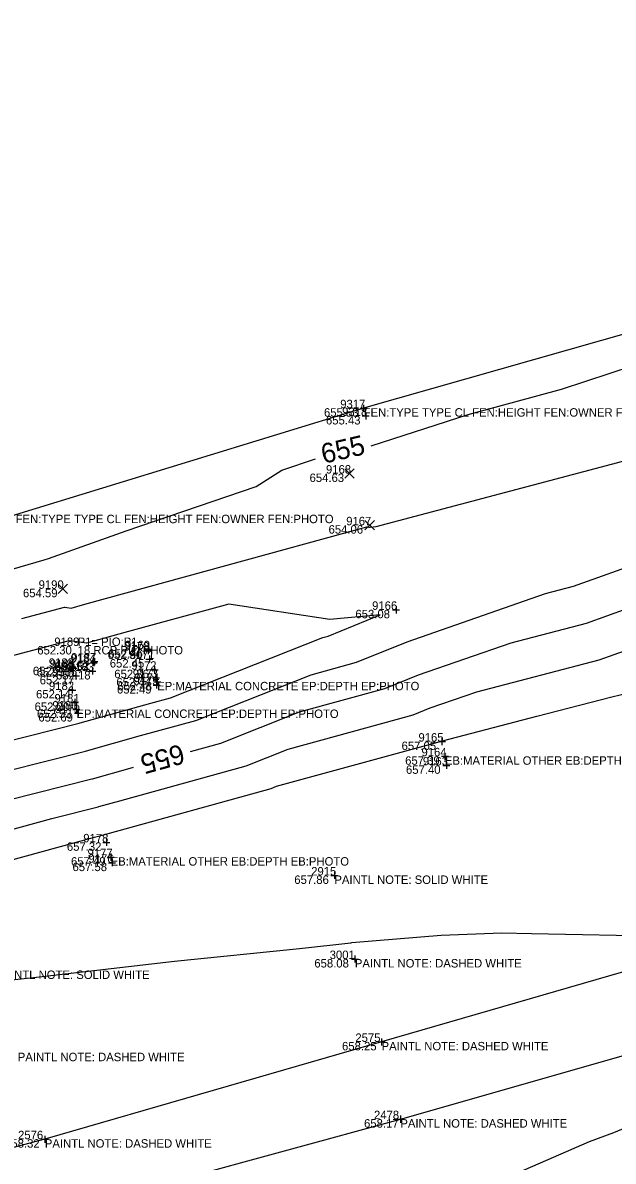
# Model space of a CAD drawing. Extents: x 2129350 to 2137777, y 657588 to 659885.
# Drawn here: x 2135283.8 to 2135367.8, y 659341.9 to 659503.8 of the extents above; entities that cross this region are included whole.
import ezdxf

# ---------------------------------------------------------------- set-up
doc = ezdxf.new("R2010")
doc.units = 0
for name, color, linetype in [('DT_X_Contour_Major', 7, 'Continuous'), ('DT_X_Contour_Minor', 7, 'Continuous'), ('DT_X_TIN_Hull', 7, 'Continuous'), ('PV_X_COP', 7, 'Continuous'), ('SV_X_Random_Point', 7, 'Continuous'), ('SV_X_Shot_Marker', 7, 'Continuous'), ('SV_X_Text_Comment', 7, 'Continuous'), ('SV_X_Text_Description', 7, 'Continuous'), ('SV_X_Text_Elevation', 7, 'Continuous'), ('SV_X_Text_Name', 7, 'Continuous')]:
    doc.layers.add(name, color=color, linetype=linetype)

msp = doc.modelspace()

# ---------------------------------------------------------------- linework, layer by layer
at = {"layer": 'DT_X_Contour_Major'}
for points in [[(2135333.37, 659443.64), (2135347.16, 659448.1), (2135360.42, 659451.68), (2135377.71, 659457.36), (2135392.31, 659464.69), (2135393.86, 659465.37), (2135396.28, 659466.68), (2135401.88, 659468.75), (2135406.83, 659470.78)], [(2135229.89, 659413.59), (2135236.29, 659415.14), (2135236.59, 659415.23), (2135236.61, 659415.24), (2135255.88, 659420.96), (2135260.59, 659422.25), (2135276.58, 659424.43), (2135286.86, 659427.44), (2135287.46, 659427.65), (2135298.52, 659431.54), (2135316.99, 659437.87), (2135320.63, 659440.16), (2135325.42, 659441.8)], [(2135307.67, 659400.2), (2135311.98, 659401.39), (2135323.18, 659405.82), (2135335.3, 659409.13), (2135340.1, 659411.09), (2135353.23, 659415.66), (2135363.94, 659418.45), (2135378.43, 659423.63), (2135387.7, 659426.04), (2135387.91, 659426.12), (2135387.93, 659426.12), (2135401.96, 659428.71), (2135403.21, 659429.01)], [(2135203, 659372), (2135209.53, 659373.77), (2135221.82, 659377.14), (2135234, 659380.45), (2135245.49, 659383.6), (2135245.5, 659383.6), (2135257.71, 659386.94), (2135269.66, 659389.97), (2135281.86, 659393.32), (2135293.65, 659396.3), (2135293.74, 659396.32), (2135299.08, 659397.83), (2135299.57, 659397.96)]]:
    msp.add_lwpolyline(points, dxfattribs=at)
at = {"layer": 'DT_X_Contour_Minor'}
for points in [[(2135283.67, 659419.09), (2135289.76, 659420.69), (2135289.82, 659420.71), (2135290.69, 659420.59), (2135292.62, 659421.12), (2135332.72, 659432.13), (2135333.01, 659432.08), (2135333.21, 659432.1), (2135334.07, 659432.17), (2135381.1, 659444.62), (2135383.3, 659443.82), (2135383.38, 659443.79), (2135385.44, 659445.56), (2135385.74, 659446.66), (2135414.57, 659459.41), (2135423.83, 659464.4), (2135429.44, 659466.38), (2135444.29, 659471.6), (2135461.6, 659478.54), (2135477.11, 659483.84), (2135482.46, 659486.19), (2135506.87, 659496.93), (2135506.87, 659496.93), (2135511.25, 659498.62)], [(2135275.79, 659395.96), (2135292.75, 659400.26), (2135292.87, 659400.29), (2135300.56, 659402.45), (2135308.4, 659404.62), (2135324.82, 659411.11), (2135331.27, 659412.87), (2135338.47, 659415.8), (2135358.11, 659422.65), (2135362.12, 659423.69), (2135383.89, 659431.47)], [(2135269.72, 659398.61), (2135291.84, 659404.21), (2135292, 659404.25), (2135302.03, 659407.07), (2135304.82, 659407.84), (2135326.46, 659416.39), (2135327.25, 659416.61), (2135334.65, 659419.63), (2135327.46, 659418.94), (2135313.13, 659421.14), (2135298.34, 659417.09), (2135292.87, 659415.59), (2135290.4, 659415.92), (2135290.23, 659415.88), (2135272.99, 659411.33)], [(2135270.67, 659385.93), (2135287.94, 659390.67), (2135294.56, 659392.35), (2135294.61, 659392.36), (2135297.61, 659393.2), (2135315.56, 659398.17), (2135321.54, 659400.53), (2135339.32, 659405.39), (2135341.74, 659406.38), (2135348.35, 659408.68), (2135365.76, 659413.22), (2135372.97, 659415.79)], [(2135271.68, 659381.9), (2135294.01, 659388.03), (2135295.47, 659388.39), (2135295.48, 659388.4), (2135296.14, 659388.58), (2135319.14, 659394.95), (2135319.9, 659395.25), (2135343.35, 659401.65), (2135343.38, 659401.67), (2135343.47, 659401.7), (2135356.91, 659405.2), (2135367.58, 659407.96), (2135369.93, 659408.53)], [(2135280.41, 659367.53), (2135285.35, 659368.05), (2135305.39, 659370.41), (2135323.16, 659372.19), (2135330.46, 659373), (2135330.61, 659373.02), (2135343.3, 659374.1), (2135351.93, 659374.4), (2135356.14, 659374.32), (2135375.42, 659373.95), (2135382.16, 659373.92), (2135382.18, 659373.92), (2135382.47, 659373.93), (2135384.11, 659373.96), (2135388.19, 659374.21), (2135408.4, 659372.19), (2135420.76, 659371.15), (2135410.34, 659364.8), (2135401.95, 659361.56), (2135387.55, 659354.21), (2135387.49, 659354.19), (2135367.82, 659345.99), (2135364.36, 659344.72), (2135354.1, 659340.27)]]:
    msp.add_lwpolyline(points, dxfattribs=at)
at = {"layer": 'DT_X_TIN_Hull'}
msp.add_lwpolyline([(2135530.59, 659503.78), (2135475.39, 659489.05), (2135416.67, 659473.77), (2135375.74, 659461.35), (2135332.28, 659448.99), (2135282.8, 659433.85), (2135234.45, 659419.66), (2135187.99, 659405.62), (2135140.1, 659391.95), (2135093.39, 659377.69), (2135039.16, 659363.4), (2134946.54, 659338.8), (2134928.12, 659333.86), (2134885.43, 659322.6), (2134839.28, 659310.17), (2134788.72, 659297.4), (2134742.32, 659285.27), (2134695.66, 659270.22), (2134671.45, 659264.13), (2134637.39, 659257.64), (2134592.77, 659246.33), (2134552.01, 659235.92), (2134498.13, 659222.44), (2134448.36, 659209.51)], dxfattribs=at)
at = {"layer": 'PV_X_COP'}
for points in [[(2135527.35, 659412.34), (2135478.99, 659399.05), (2135431.18, 659385.39), (2135382.49, 659372.73), (2135334.83, 659358.91), (2135286.96, 659345.08), (2135238.58, 659332.25), (2135189.2, 659318.33), (2135142.58, 659304.61), (2135094.13, 659290.09), (2135046.23, 659276.72), (2134998.09, 659262.4)], [(2134520.09, 659114.68), (2134568.13, 659128.65), (2134617.04, 659142.36), (2134664.66, 659155.43), (2134712.28, 659169.02), (2134760.57, 659182.99), (2134808.9, 659196.44), (2134857.18, 659209.96), (2134905, 659224.09), (2134953.16, 659237.82), (2135001.3, 659251.25), (2135048.97, 659264.98), (2135097.44, 659279.39), (2135145, 659292.73), (2135193.91, 659307.04), (2135241.76, 659320.98), (2135289.6, 659334.84), (2135337.5, 659347.93), (2135385.12, 659361.55), (2135434.03, 659374.73), (2135482.21, 659388.12), (2135530.34, 659401.09)]]:
    msp.add_lwpolyline(points, dxfattribs=at)
at = {"layer": 'SV_X_Random_Point'}
for p, q in [((2135329.6, 659439.03), (2135330.93, 659440.37)), ((2135329.6, 659440.37), (2135330.93, 659439.03)), ((2135332.46, 659431.69), (2135333.8, 659433.02)), ((2135332.46, 659433.02), (2135333.8, 659431.69)), ((2135288.84, 659422.66), (2135290.17, 659423.99)), ((2135288.84, 659423.99), (2135290.17, 659422.66))]:
    msp.add_line(p, q, dxfattribs=at)
at = {"layer": 'SV_X_Shot_Marker'}
for p, q in [((2135331.78, 659448.99), (2135332.78, 659448.99)), ((2135332.28, 659449.49), (2135332.28, 659448.49)), ((2135332.28, 659448.99), (2135332.28, 659448.99)), ((2135332.57, 659448.39), (2135332.57, 659447.39)), ((2135332.07, 659447.89), (2135333.07, 659447.89)), ((2135332.57, 659447.89), (2135332.57, 659447.89)), ((2135336.89, 659420.83), (2135336.89, 659419.83)), ((2135336.39, 659420.33), (2135337.39, 659420.33)), ((2135336.89, 659420.33), (2135336.89, 659420.33)), ((2135301.13, 659414.54), (2135302.13, 659414.54)), ((2135301.18, 659414.73), (2135302.18, 659414.73)), ((2135301.63, 659415.04), (2135301.63, 659414.04)), ((2135301.63, 659414.54), (2135301.63, 659414.54)), ((2135301.68, 659415.23), (2135301.68, 659414.23)), ((2135301.68, 659414.73), (2135301.68, 659414.73)), ((2135290.85, 659412.74), (2135290.85, 659411.74)), ((2135293.41, 659412.81), (2135294.41, 659412.81)), ((2135293.51, 659412.98), (2135294.51, 659412.98)), ((2135293.91, 659413.31), (2135293.91, 659412.31)), ((2135293.91, 659412.81), (2135293.91, 659412.81)), ((2135294.01, 659413.48), (2135294.01, 659412.48)), ((2135294.01, 659412.98), (2135294.01, 659412.98)), ((2135301.32, 659413.33), (2135302.32, 659413.33)), ((2135301.82, 659413.83), (2135301.82, 659412.83)), ((2135301.82, 659413.33), (2135301.82, 659413.33)), ((2135290.35, 659412.24), (2135291.35, 659412.24)), ((2135290.49, 659412.06), (2135291.49, 659412.06)), ((2135290.85, 659412.24), (2135290.85, 659412.24)), ((2135290.99, 659412.56), (2135290.99, 659411.56)), ((2135290.99, 659412.06), (2135290.99, 659412.06)), ((2135291.38, 659411.44), (2135291.38, 659410.44)), ((2135293.21, 659411.63), (2135294.21, 659411.63)), ((2135293.71, 659412.13), (2135293.71, 659411.13)), ((2135293.71, 659411.63), (2135293.71, 659411.63)), ((2135302.05, 659411.82), (2135303.05, 659411.82)), ((2135302.55, 659412.32), (2135302.55, 659411.32)), ((2135302.55, 659411.82), (2135302.55, 659411.82)), ((2135302.75, 659411.15), (2135302.75, 659410.15)), ((2135290.85, 659409.43), (2135290.85, 659408.43)), ((2135290.88, 659410.94), (2135291.88, 659410.94)), ((2135291.38, 659410.94), (2135291.38, 659410.94)), ((2135302.25, 659410.65), (2135303.25, 659410.65)), ((2135302.35, 659409.63), (2135303.35, 659409.63)), ((2135302.43, 659410.09), (2135303.43, 659410.09)), ((2135302.75, 659410.65), (2135302.75, 659410.65)), ((2135302.85, 659410.13), (2135302.85, 659409.13)), ((2135302.85, 659409.63), (2135302.85, 659409.63)), ((2135302.93, 659410.59), (2135302.93, 659409.59)), ((2135302.93, 659410.09), (2135302.93, 659410.09)), ((2135290.35, 659408.93), (2135291.35, 659408.93)), ((2135290.85, 659408.93), (2135290.85, 659408.93)), ((2135290.71, 659407.16), (2135291.71, 659407.16)), ((2135290.95, 659406.16), (2135291.95, 659406.16)), ((2135291.21, 659407.66), (2135291.21, 659406.66)), ((2135291.21, 659407.16), (2135291.21, 659407.16)), ((2135291.45, 659406.66), (2135291.45, 659405.66)), ((2135291.45, 659406.16), (2135291.45, 659406.16)), ((2135291.69, 659406.15), (2135291.69, 659405.15)), ((2135291.19, 659405.65), (2135292.19, 659405.65)), ((2135291.69, 659405.65), (2135291.69, 659405.65)), ((2135342.91, 659401.6), (2135343.91, 659401.6)), ((2135343.41, 659402.1), (2135343.41, 659401.1)), ((2135343.41, 659401.6), (2135343.41, 659401.6)), ((2135343.83, 659400.01), (2135343.83, 659399.01)), ((2135343.33, 659399.51), (2135344.33, 659399.51)), ((2135343.54, 659398.22), (2135344.54, 659398.22)), ((2135343.83, 659399.51), (2135343.83, 659399.51)), ((2135344.04, 659398.72), (2135344.04, 659397.72)), ((2135344.04, 659398.22), (2135344.04, 659398.22)), ((2135295.22, 659387.28), (2135296.22, 659387.28)), ((2135295.72, 659387.78), (2135295.72, 659386.78)), ((2135295.72, 659387.28), (2135295.72, 659387.28)), ((2135295.82, 659385.17), (2135296.82, 659385.17)), ((2135296.32, 659385.67), (2135296.32, 659384.67)), ((2135296.32, 659385.17), (2135296.32, 659385.17)), ((2135296.02, 659384.39), (2135297.02, 659384.39)), ((2135296.52, 659384.89), (2135296.52, 659383.89)), ((2135296.52, 659384.39), (2135296.52, 659384.39)), ((2135327.62, 659382.57), (2135328.62, 659382.57)), ((2135328.12, 659383.07), (2135328.12, 659382.07)), ((2135328.12, 659382.57), (2135328.12, 659382.57)), ((2135330.53, 659370.69), (2135331.53, 659370.69)), ((2135331.03, 659371.19), (2135331.03, 659370.19)), ((2135331.03, 659370.69), (2135331.03, 659370.69)), ((2135334.83, 659359.41), (2135334.83, 659358.41)), ((2135334.33, 659358.91), (2135335.33, 659358.91)), ((2135334.83, 659358.91), (2135334.83, 659358.91)), ((2135337, 659347.93), (2135338, 659347.93)), ((2135337.5, 659348.43), (2135337.5, 659347.43)), ((2135337.5, 659347.93), (2135337.5, 659347.93)), ((2135286.46, 659345.08), (2135287.46, 659345.08)), ((2135286.96, 659345.58), (2135286.96, 659344.58)), ((2135286.96, 659345.08), (2135286.96, 659345.08))]:
    msp.add_line(p, q, dxfattribs=at)

# ---------------------------------------------------------------- texts
at = {"layer": 'DT_X_Contour_Major'}
for rotation, p in [(13.0067, (2135326.58, 659441.08)), (195.4639, (2135306.34, 659401.29))]:
    msp.add_text('655', height=2.8, rotation=rotation, dxfattribs=at).set_placement(p)
at = {"layer": 'SV_X_Text_Comment'}
for s, p in [('FEN:TYPE TYPE CL FEN:HEIGHT FEN:OWNER FEN:PHOTO', (2135332.28, 659447.79)), ('FEN:TYPE TYPE CL FEN:HEIGHT FEN:OWNER FEN:PHOTO', (2135282.8, 659432.65)), ('18 RCP PIO:PHOTO', (2135291.62, 659413.99)), ('EP:MATERIAL CONCRETE EP:DEPTH EP:PHOTO', (2135302.93, 659408.89)), ('EP:MATERIAL CONCRETE EP:DEPTH EP:PHOTO', (2135291.45, 659404.96)), ('EB:MATERIAL OTHER EB:DEPTH EB:PHOTO', (2135343.83, 659398.31)), ('EB:MATERIAL OTHER EB:DEPTH EB:PHOTO', (2135296.32, 659383.97)), ('PAINTL NOTE: SOLID WHITE', (2135328.12, 659381.37)), ('PAINTL NOTE: DASHED WHITE', (2135331.03, 659369.49)), ('PAINTL NOTE: SOLID WHITE', (2135280.01, 659367.86)), ('PAINTL NOTE: DASHED WHITE', (2135334.83, 659357.71)), ('PAINTL NOTE: DASHED WHITE', (2135283.11, 659356.17)), ('PAINTL NOTE: DASHED WHITE', (2135337.5, 659346.73)), ('PAINTL NOTE: DASHED WHITE', (2135286.96, 659343.88))]:
    msp.add_text(s, height=1.2, dxfattribs=at).set_placement(p)
at = {"layer": 'SV_X_Text_Description'}
msp.add_text('P1= PIO:P1', height=1.2, dxfattribs=at).set_placement((2135291.62, 659415.19))
at = {"layer": 'SV_X_Text_Elevation'}
for s, p in [('655.53', (2135326.64, 659447.79)), ('655.43', (2135326.92, 659446.68)), ('654.63', (2135324.59, 659438.5)), ('654.06', (2135327.29, 659431.16)), ('654.59', (2135283.85, 659422.12)), ('653.08', (2135331.11, 659419.13)), ('652.30', (2135285.88, 659413.99)), ('652.80', (2135295.9, 659413.34)), ('652.46', (2135295.98, 659413.53)), ('652.53', (2135288.29, 659411.61)), ('652.52', (2135288.4, 659411.78)), ('652.45', (2135296.19, 659412.13)), ('652.27', (2135285.25, 659411.04)), ('652.51', (2135285.8, 659410.86)), ('652.18', (2135288.55, 659410.43)), ('652.36', (2135296.83, 659410.62)), ('652.17', (2135286.23, 659409.74)), ('652.44', (2135297.13, 659409.45)), ('652.49', (2135297.21, 659408.43)), ('652.48', (2135297.29, 659408.89)), ('652.14', (2135285.71, 659407.74)), ('652.20', (2135285.5, 659405.96)), ('652.53', (2135285.83, 659404.96)), ('652.69', (2135286.04, 659404.45)), ('657.05', (2135337.67, 659400.4)), ('657.39', (2135338.18, 659398.31)), ('657.40', (2135338.3, 659397.02)), ('657.32', (2135290.09, 659386.08)), ('657.49', (2135290.68, 659383.97)), ('657.58', (2135290.89, 659383.19)), ('657.86', (2135322.42, 659381.37)), ('658.08', (2135325.27, 659369.49)), ('658.25', (2135329.21, 659357.71)), ('658.17', (2135332.34, 659346.73)), ('658.32', (2135281.31, 659343.88))]:
    msp.add_text(s, height=1.2, dxfattribs=at).set_placement(p)
at = {"layer": 'SV_X_Text_Name'}
for s, p in [('9317', (2135328.95, 659448.99)), ('9318', (2135329.22, 659447.89)), ('9168', (2135326.92, 659439.7)), ('9167', (2135329.8, 659432.35)), ('9190', (2135286.07, 659423.32)), ('9166', (2135333.48, 659420.33)), ('9189', (2135288.3, 659415.19)), ('9169', (2135298.34, 659414.73)), ('9170', (2135298.23, 659414.54)), ('9171', (2135298.96, 659413.33)), ('9188', (2135287.52, 659412.24)), ('9185', (2135287.67, 659412.06)), ('9183', (2135290.39, 659411.63)), ('9184', (2135290.61, 659412.81)), ('9187', (2135290.7, 659412.98)), ('9172', (2135299.26, 659411.82)), ('9186', (2135287.99, 659410.94)), ('9173', (2135299.46, 659410.65)), ('9174', (2135299.65, 659410.09)), ('9182', (2135287.54, 659408.93)), ('9175', (2135299.55, 659409.63)), ('9181', (2135288.33, 659407.16)), ('9180', (2135288.03, 659406.16)), ('9179', (2135288.39, 659405.65)), ('9165', (2135340.07, 659401.6)), ('9164', (2135340.5, 659399.51)), ('9163', (2135340.7, 659398.22)), ('9178', (2135292.42, 659387.28)), ('9177', (2135293.03, 659385.17)), ('9176', (2135293.15, 659384.39)), ('2915', (2135324.82, 659382.57)), ('3001', (2135327.45, 659370.69)), ('2575', (2135331.1, 659358.91)), ('2478', (2135333.75, 659347.93)), ('2576', (2135283.15, 659345.08))]:
    msp.add_text(s, height=1.2, dxfattribs=at).set_placement(p)

doc.saveas('drawing.dxf')
